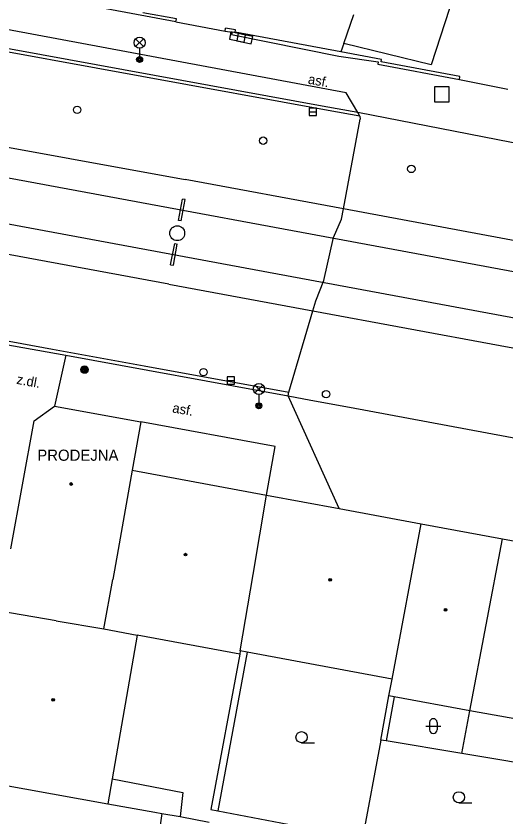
# Model space of a CAD drawing. Extents: x -596229 to -595156, y -1161237 to -1159376.
# Drawn here: x -596033.1 to -596000.2, y -1160336.7 to -1160282.9 of the extents above; entities that cross this region are included whole.
import ezdxf

# ---------------------------------------------------------------- set-up
doc = ezdxf.new("R2010")
doc.units = 0
for name, color, linetype in [('DOP - kresba z DSPS bez souradnic', 7, 'Continuous'), ('DOP - rozhrani ploch obecne', 7, 'Continuous'), ('Level 24', 7, 'Continuous'), ('Level 25', 7, 'Continuous'), ('Level 26', 7, 'Continuous'), ('Level 27', 7, 'Continuous'), ('Level 28', 7, 'Continuous'), ('Level 33', 7, 'Continuous'), ('Level 36', 7, 'Continuous'), ('Level 39', 7, 'Continuous'), ('Specificka linie pasportu komunikaci', 7, 'Continuous'), ('TM - budovy zdene_ betonove - VP', 7, 'Continuous'), ('TM - komunikace - VP', 7, 'Continuous'), ('TM - letecke snimky - pomocna linie', 7, 'Continuous'), ('TM - MHD - osa koleji', 7, 'Continuous'), ('TM - plot zdeny_ ohradni zed - VP', 7, 'Continuous'), ('TM - podezdivka plotu - VP', 7, 'Continuous'), ('TM - popis objektu', 7, 'Continuous'), ('TM - popis povrchu', 7, 'Continuous'), ('TM - rozhrani mezi zpev. plochami mezi sebou - VP', 7, 'Continuous'), ('TM - rozhrani ploch obecne - VP', 7, 'Continuous'), ('TM - vjezd na pozemek', 7, 'Continuous')]:
    doc.layers.add(name, color=color, linetype=linetype)

msp = doc.modelspace()

# ---------------------------------------------------------------- linework, layer by layer
at = {"layer": 'DOP - kresba z DSPS bez souradnic'}
for points in [[(-596017.6, -1160325.65), (-596019.56, -1160336.33)], [(-596007.72, -1160328.66), (-596008.24, -1160331.62)], [(-596026.68, -1160334.18), (-596021.92, -1160335.1)], [(-596021.92, -1160335.1), (-596022.11, -1160336.71)]]:
    msp.add_lwpolyline(points, dxfattribs=at)
at = {"layer": 'DOP - rozhrani ploch obecne'}
for points in [[(-596018.09, -1160325.79), (-596020.04, -1160336.24)], [(-596008.61, -1160331.56), (-596008.06, -1160328.6)], [(-596003.16, -1160332.46), (-596002.62, -1160329.59)], [(-596008.61, -1160331.56), (-596009.85, -1160338.17)], [(-596008.24, -1160331.62), (-596008.61, -1160331.56)], [(-596003.16, -1160332.46), (-596008.24, -1160331.62)], [(-595996.86, -1160333.52), (-596003.16, -1160332.46)], [(-596026.97, -1160335.86), (-596023.8, -1160336.41), (-596023.33, -1160336.49)], [(-596023.33, -1160336.49), (-596022.11, -1160336.71)], [(-596020.04, -1160336.24), (-596019.56, -1160336.33)], [(-596019.56, -1160336.33), (-596012.04, -1160337.76)], [(-596022.11, -1160336.71), (-596020.15, -1160337.09)]]:
    msp.add_lwpolyline(points, dxfattribs=at)
at = {"layer": 'Level 24'}
for points in [[(-596018.787, -1160284.454), (-596017.808, -1160284.657), (-596017.707, -1160284.168), (-596018.686, -1160283.964)], [(-596018.297, -1160284.555), (-596017.317, -1160284.756), (-596017.217, -1160284.266), (-596018.197, -1160284.065)]]:
    msp.add_lwpolyline(points, close=True, dxfattribs=at)
at = {"layer": 'Level 25'}
for radius in [0.25, 0.2, 0.15, 0.1, 0.05]:
    msp.add_circle((-596028.53, -1160306.66), radius, dxfattribs=at)
at = {"layer": 'Level 26'}
msp.add_lwpolyline([(-596005.01, -1160288.66), (-596004.01, -1160288.66), (-596004.01, -1160287.66), (-596005.01, -1160287.66)], close=True, dxfattribs=at)
at = {"layer": 'Level 27'}
for p, q in [((-596013.43, -1160289.33), (-596012.93, -1160289.33)), ((-596018.95, -1160307.4), (-596018.45, -1160307.4))]:
    msp.add_line(p, q, dxfattribs=at)
for points in [[(-596013.43, -1160289.58), (-596012.93, -1160289.58), (-596012.93, -1160289.08), (-596013.43, -1160289.08)], [(-596018.95, -1160307.65), (-596018.45, -1160307.65), (-596018.45, -1160307.15), (-596018.95, -1160307.15)]]:
    msp.add_lwpolyline(points, close=True, dxfattribs=at)
msp.add_circle((-596022.3, -1160297.49), 0.5, dxfattribs=at)
at = {"layer": 'Level 28'}
for centre in [(-596029.03, -1160289.2), (-596016.52, -1160291.27), (-596006.56, -1160293.17), (-596020.53, -1160306.83), (-596012.29, -1160308.31)]:
    msp.add_circle(centre, 0.25, dxfattribs=at)
at = {"layer": 'Level 33'}
for p, q in [((-596025.095, -1160284.95), (-596024.565, -1160284.42)), ((-596025.095, -1160284.42), (-596024.565, -1160284.95)), ((-596024.83, -1160285.06), (-596024.83, -1160285.81)), ((-596017.075, -1160308.23), (-596016.545, -1160307.7)), ((-596017.075, -1160307.7), (-596016.545, -1160308.23)), ((-596016.81, -1160308.34), (-596016.81, -1160309.09))]:
    msp.add_line(p, q, dxfattribs=at)
for centre, radius in [((-596024.83, -1160284.685), 0.375), ((-596024.83, -1160285.81), 0.2), ((-596024.83, -1160285.81), 0.145), ((-596024.83, -1160285.81), 0.0876), ((-596016.81, -1160307.965), 0.375), ((-596016.81, -1160309.09), 0.2), ((-596016.81, -1160309.09), 0.145), ((-596016.81, -1160309.09), 0.0876)]:
    msp.add_circle(centre, radius, dxfattribs=at)
at = {"layer": 'Level 36'}
for p, q in [((-596005.576, -1160330.626), (-596004.576, -1160330.626)), ((-596005.326, -1160330.376), (-596005.326, -1160330.876)), ((-596004.826, -1160330.376), (-596004.826, -1160330.876)), ((-596013.94, -1160331.745), (-596013.065, -1160331.745)), ((-596003.36, -1160335.785), (-596002.485, -1160335.785))]:
    msp.add_line(p, q, dxfattribs=at)
for centre in [(-596013.94, -1160331.37), (-596003.36, -1160335.41)]:
    msp.add_circle(centre, 0.375, dxfattribs=at)
for centre, start, end in [((-596005.076, -1160330.376), 0, 180), ((-596005.076, -1160330.876), 180, 0)]:
    msp.add_arc(centre, 0.25, start, end, dxfattribs=at)
at = {"layer": 'Level 39'}
for centre, radius in [((-596029.44, -1160314.35), 0.09), ((-596029.44, -1160314.35), 0.0398), ((-596021.74, -1160319.1), 0.09), ((-596021.74, -1160319.1), 0.0398), ((-596012.02, -1160320.79), 0.09), ((-596012.02, -1160320.79), 0.0398), ((-596004.25, -1160322.81), 0.09), ((-596004.25, -1160322.81), 0.0398), ((-596030.64, -1160328.86), 0.09), ((-596030.64, -1160328.86), 0.0398)]:
    msp.add_circle(centre, radius, dxfattribs=at)
at = {"layer": 'Specificka linie pasportu komunikaci'}
for points in [[(-596010.15, -1160289.38), (-596010.93, -1160288.05), (-596056.25, -1160279.58), (-596057.8, -1160280.84)], [(-596010.03, -1160289.62), (-596012.15, -1160289.24), (-596037.24, -1160284.66), (-596052.74, -1160281.9)], [(-596010.03, -1160289.62), (-596010.15, -1160289.38)], [(-596010.03, -1160289.62), (-596010, -1160289.82)], [(-596011.12, -1160295.85), (-596010, -1160289.82)], [(-596011.25, -1160296.55), (-596011.12, -1160295.85)], [(-596012.98, -1160302.03), (-596012.45, -1160300.66), (-596011.8, -1160297.77), (-596011.25, -1160296.55)], [(-596062.21, -1160299.48), (-596044.43, -1160302.75), (-596030.68, -1160305.28)], [(-596013.18, -1160302.7), (-596012.98, -1160302.03)], [(-596014.8, -1160308.17), (-596013.18, -1160302.7)], [(-596030.68, -1160305.28), (-596024.53, -1160306.4), (-596014.8, -1160308.17)], [(-596014.85, -1160308.43), (-596014.8, -1160308.17)], [(-596011.41, -1160316), (-596014.85, -1160308.43)]]:
    msp.add_lwpolyline(points, dxfattribs=at)
at = {"layer": 'TM - budovy zdene_ betonove - VP'}
for points in [[(-596000.31, -1160271.07), (-596005.22, -1160286.18)], [(-596011.1, -1160284.74), (-596010.43, -1160282.79)], [(-596005.22, -1160286.18), (-596011.1, -1160284.74)], [(-596031.92, -1160310.1), (-596030.56, -1160309.11)], [(-596030.56, -1160309.11), (-596024.74, -1160310.17)], [(-596033.48, -1160318.7), (-596031.92, -1160310.1)], [(-596024.74, -1160310.17), (-596025.32, -1160313.43)], [(-596025.32, -1160313.43), (-596026.27, -1160318.76)], [(-596025.32, -1160313.43), (-596016.29, -1160315.1)], [(-596017.19, -1160320.43), (-596016.29, -1160315.1)], [(-596016.29, -1160315.1), (-596011.41, -1160316)], [(-596011.41, -1160316), (-596005.9, -1160317.02)], [(-596007.85, -1160327.48), (-596005.9, -1160317.02)], [(-596005.9, -1160317.02), (-596000.43, -1160318.03)], [(-596002.62, -1160329.59), (-596000.43, -1160318.03)], [(-596000.43, -1160318.03), (-595994.11, -1160319.2)], [(-596026.27, -1160318.76), (-596026.63, -1160320.77)], [(-596018.06, -1160325.56), (-596017.19, -1160320.43)], [(-596027.23, -1160324.09), (-596026.63, -1160320.77)], [(-596030.44, -1160323.55), (-596034.25, -1160322.91)], [(-596030.44, -1160323.55), (-596027.23, -1160324.09)], [(-596027.23, -1160324.09), (-596025, -1160324.51)], [(-596025, -1160324.51), (-596026.68, -1160334.18)], [(-596018.09, -1160325.79), (-596025, -1160324.51)], [(-596018.06, -1160325.56), (-596018.09, -1160325.79)], [(-596017.6, -1160325.65), (-596018.06, -1160325.56)], [(-596007.85, -1160327.48), (-596017.6, -1160325.65)], [(-596008.06, -1160328.6), (-596007.85, -1160327.48)], [(-596007.72, -1160328.66), (-596008.06, -1160328.6)], [(-596002.62, -1160329.59), (-596007.72, -1160328.66)], [(-595996.32, -1160330.72), (-596002.62, -1160329.59)], [(-596036.3, -1160334.18), (-596026.97, -1160335.86)], [(-596026.68, -1160334.18), (-596026.97, -1160335.86)]]:
    msp.add_lwpolyline(points, dxfattribs=at)
at = {"layer": 'TM - komunikace - VP'}
for points in [[(-596010.15, -1160289.38), (-596012.56, -1160288.94), (-596037.2, -1160284.44), (-596053.87, -1160281.48), (-596057.8, -1160280.84)], [(-595988.69, -1160293.56), (-596010.15, -1160289.38)], [(-596033.93, -1160304.94), (-596029.8, -1160305.7)], [(-596029.8, -1160305.7), (-596014.85, -1160308.43)], [(-596014.85, -1160308.43), (-596013.31, -1160308.71), (-596010.71, -1160309.19), (-595986.55, -1160313.68)]]:
    msp.add_lwpolyline(points, dxfattribs=at)
at = {"layer": 'TM - letecke snimky - pomocna linie'}
msp.add_lwpolyline([(-596023.33, -1160336.49), (-596023.68, -1160338.84)], dxfattribs=at)
at = {"layer": 'TM - MHD - osa koleji'}
for points in [[(-596044.18, -1160291.82), (-595993.89, -1160301.15), (-595945.53, -1160310.05), (-595896.94, -1160319.03), (-595843.66, -1160328.88)], [(-596044.78, -1160294.79), (-595995.16, -1160304), (-595944.51, -1160313.37), (-595897.04, -1160322.06), (-595844.44, -1160331.81)]]:
    msp.add_lwpolyline(points, dxfattribs=at)
at = {"layer": 'TM - plot zdeny_ ohradni zed - VP'}
for points in [[(-596022.35, -1160283.09), (-596024.61, -1160282.67)], [(-596011.29, -1160285.3), (-596018.41, -1160283.97), (-596018.38, -1160283.82), (-596019.05, -1160283.71)], [(-596011.1, -1160284.74), (-596011.29, -1160285.3)], [(-596003.29, -1160286.95), (-596008.59, -1160285.96), (-596008.56, -1160285.81), (-596011.29, -1160285.3)]]:
    msp.add_lwpolyline(points, dxfattribs=at)
at = {"layer": 'TM - podezdivka plotu - VP'}
for points in [[(-596022.39, -1160283.29), (-596028.39, -1160282.16), (-596028.36, -1160282.01), (-596035.37, -1160280.74)], [(-596022.39, -1160283.29), (-596022.35, -1160283.09)], [(-596019.08, -1160283.91), (-596019.05, -1160283.71)], [(-596019.08, -1160283.91), (-596018.61, -1160283.98), (-596018.64, -1160284.13), (-596011.43, -1160285.59), (-596008.79, -1160285.97), (-596008.82, -1160286.12), (-596003.33, -1160287.15)], [(-596003.33, -1160287.15), (-596003.29, -1160286.95)]]:
    msp.add_lwpolyline(points, dxfattribs=at)
at = {"layer": 'TM - rozhrani mezi zpev. plochami mezi sebou - VP'}
for points in [[(-596044.81, -1160289.69), (-596021.77, -1160293.88)], [(-596011.12, -1160295.85), (-596021.77, -1160293.88)], [(-596022.04, -1160296.66), (-596022.21, -1160296.63), (-596021.95, -1160295.2)], [(-596022.04, -1160296.66), (-596021.77, -1160295.23), (-596021.95, -1160295.2)], [(-595999.22, -1160298.06), (-596011.12, -1160295.85)], [(-596022.86, -1160300.91), (-596045.92, -1160296.66)], [(-596022.75, -1160299.62), (-596022.47, -1160298.19), (-596022.3, -1160298.22)], [(-596022.75, -1160299.62), (-596022.56, -1160299.65), (-596022.3, -1160298.22)], [(-596022.86, -1160300.91), (-596013.18, -1160302.7)], [(-596013.18, -1160302.7), (-596000.58, -1160305.03)], [(-596000.58, -1160305.03), (-595984.9, -1160307.93)], [(-596029.8, -1160305.7), (-596030.56, -1160309.11)]]:
    msp.add_lwpolyline(points, dxfattribs=at)
at = {"layer": 'TM - rozhrani ploch obecne - VP'}
for points in [[(-596015.71, -1160311.84), (-596024.74, -1160310.17)], [(-596016.29, -1160315.1), (-596015.71, -1160311.84)]]:
    msp.add_lwpolyline(points, dxfattribs=at)
at = {"layer": 'TM - vjezd na pozemek'}
for points in [[(-596022.39, -1160283.29), (-596019.08, -1160283.91)], [(-596003.33, -1160287.15), (-596000.06, -1160287.81)]]:
    msp.add_lwpolyline(points, dxfattribs=at)

# ---------------------------------------------------------------- texts
at = {"layer": 'TM - popis objektu'}
msp.add_text('PRODEJNA', height=0.75, dxfattribs=at).set_placement((-596031.71, -1160312.79))
at = {"layer": 'TM - popis povrchu'}
for s, rotation, p in [('asf.', 349.5287, (-596013.54, -1160287.43)), ('z.dl.', 349.5287, (-596033.14, -1160307.61)), ('asf.', 350, (-596022.66, -1160309.53))]:
    msp.add_text(s, height=0.65, rotation=rotation, dxfattribs=at).set_placement(p)

doc.saveas('drawing.dxf')
